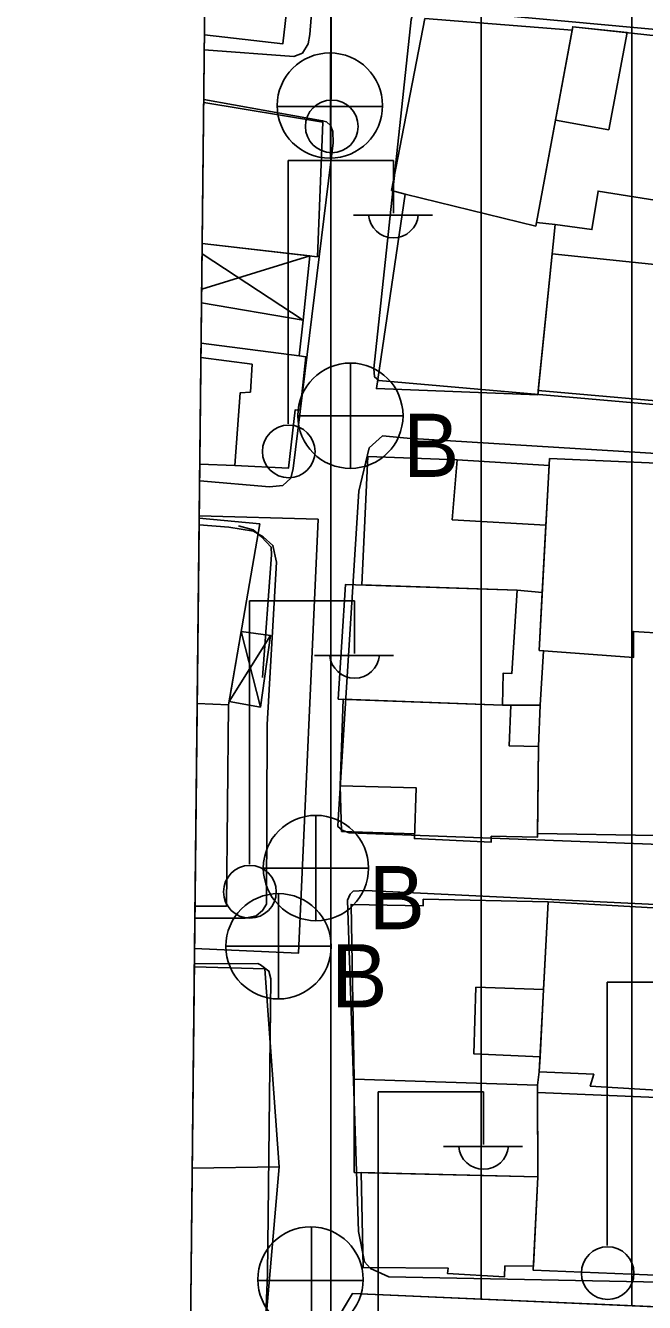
# Model space of a CAD drawing. Extents: x 417997 to 421451, y 4451742 to 4455216.
# Drawn here: x 419108.7 to 419149.9, y 4453272.8 to 4453357.6 of the extents above; entities that cross this region are included whole.
import ezdxf

# ---------------------------------------------------------------- set-up
doc = ezdxf.new("R2010")
doc.units = 0
for name, color, linetype in [('ADA', 7, 'Continuous'), ('B_Mesken', 7, 'Continuous'), ('B_Sundurma', 7, 'Continuous'), ('B_Teras', 7, 'Continuous'), ('Default', 7, 'Continuous'), ('PAFTALAMA', 7, 'Continuous'), ('PL_AYA_PARK_DINLENME', 7, 'Continuous'), ('PL_KON_MEV_350', 7, 'Continuous'), ('S_Elektrik_Diregi', 7, 'Continuous'), ('S_Rogar_Kapagi', 7, 'Continuous'), ('S_Rogar_Kapagi_Buski', 7, 'Continuous'), ('SN_3_DERECE_KAYNAK_KORUMA', 7, 'Continuous'), ('TR_ORTAYOGUNKONUT', 7, 'Continuous'), ('TR_PARKALANI', 7, 'Continuous'), ('Y_Lejant', 7, 'Continuous'), ('Yol_Sose', 7, 'Continuous')]:
    doc.layers.add(name, color=color, linetype=linetype)

# ---------------------------------------------------------------- blocks, each defined once
blk = doc.blocks.new('POINT_DISPLAY')
at = {"layer": 'Default'}
blk.add_line((0, 0), (0, 0), dxfattribs=at)

msp = doc.modelspace()

# ---------------------------------------------------------------- linework, layer by layer
at = {"layer": 'ADA'}
for p, q in [((419120.275, 4453325.058), (419128.18, 4453324.82)), ((419120.275, 4453325.058), (419128.18, 4453324.82)), ((419128.18, 4453324.82), (419126.869, 4453295.985)), ((419128.18, 4453324.82), (419126.869, 4453295.985)), ((419126.869, 4453295.985), (419119.967, 4453296.304)), ((419126.869, 4453295.985), (419119.967, 4453296.304)), ((419126.542, 4453266.823), (419130.474, 4453273.376)), ((419126.542, 4453266.823), (419130.474, 4453273.376)), ((419130.474, 4453273.376), (419204.854, 4453270.1)), ((419130.474, 4453273.376), (419204.854, 4453270.1))]:
    msp.add_line(p, q, dxfattribs=at)
at = {"layer": 'B_Mesken'}
for points in [[(419120.619, 4453357.017), (419125.839, 4453356.426), (419127.151, 4453368.016), (419120.744, 4453368.741)], [(419120.57, 4453352.52), (419128.489, 4453351.214), (419128.129, 4453342.265), (419120.47, 4453343.139)], [(419120.428, 4453339.208), (419127.174, 4453338.053), (419126.911, 4453335.685), (419127.357, 4453335.622), (419126.975, 4453332.07), (419126.662, 4453332.105), (419126.216, 4453328.224), (419122.634, 4453328.404), (419120.313, 4453328.491)], [(419120.275, 4453324.888), (419124.296, 4453324.508), (419122.219, 4453312.497), (419120.143, 4453312.572)], [(419119.999, 4453299.115), (419122.081, 4453299.107), (419122.219, 4453312.497), (419120.143, 4453312.572)], [(419119.955, 4453295.068), (419124.645, 4453294.943), (419125.583, 4453281.788), (419119.812, 4453281.703)], [(419119.812, 4453281.703), (419125.583, 4453281.788), (419124.465, 4453268.744), (419119.671, 4453268.551)]]:
    msp.add_lwpolyline(points, dxfattribs=at)
for points in [[(419135.275, 4453358.098), (419145.065, 4453357.319), (419142.694, 4453344.551), (419142.647, 4453344.301), (419133.972, 4453346.42), (419133.064, 4453346.671)], [(419153.835, 4453356.12), (419153.948, 4453356.603), (419145.108, 4453357.549), (419142.694, 4453344.551), (419143.935, 4453344.402), (419146.39, 4453344.076), (419146.798, 4453346.626), (419152.11, 4453345.787)], [(419133.972, 4453346.42), (419132.06, 4453333.506), (419142.788, 4453333.088), (419143.935, 4453344.402), (419142.694, 4453344.551), (419142.647, 4453344.301)], [(419142.818, 4453333.387), (419153.917, 4453332.408), (419154.597, 4453341.335), (419143.739, 4453342.469)], [(419131.476, 4453328.987), (419137.422, 4453328.782), (419143.535, 4453328.39), (419143.325, 4453324.434), (419143.087, 4453319.964), (419141.419, 4453320.107), (419131.074, 4453320.46)], [(419143.56, 4453328.858), (419151.713, 4453328.501), (419151.307, 4453317.234), (419149.147, 4453317.373), (419149.155, 4453315.64), (419142.883, 4453316.11)], [(419140.433, 4453312.465), (419142.944, 4453312.459), (419143.169, 4453316.089), (419142.883, 4453316.11), (419143.087, 4453319.964), (419141.419, 4453320.107), (419130.004, 4453320.497), (419129.516, 4453312.868)], [(419142.76, 4453303.948), (419150.601, 4453303.815), (419150.658, 4453306.262), (419151.079, 4453313.963), (419151.268, 4453315.601), (419151.307, 4453317.234), (419149.147, 4453317.373), (419149.155, 4453315.64), (419143.169, 4453316.089), (419142.944, 4453312.459), (419142.827, 4453309.715)], [(419129.74, 4453304.064), (419134.591, 4453303.917), (419134.578, 4453303.599), (419139.688, 4453303.374), (419139.687, 4453303.753), (419142.757, 4453303.687), (419142.827, 4453309.715), (419140.88, 4453309.768), (419140.985, 4453312.464), (419140.433, 4453312.465), (419129.853, 4453312.856), (419129.653, 4453307.117)], [(419143.481, 4453299.388), (419135.171, 4453299.575), (419135.171, 4453299.143), (419130.367, 4453299.226), (419130.566, 4453287.623), (419142.773, 4453287.213), (419142.885, 4453288.103), (419142.937, 4453289.093), (419143.174, 4453293.565)], [(419152.396, 4453298.887), (419152.327, 4453298.133), (419151.784, 4453286.809), (419146.279, 4453287.154), (419146.502, 4453287.936), (419142.885, 4453288.103), (419143.481, 4453299.388)], [(419130.566, 4453287.623), (419130.58, 4453281.412), (419142.792, 4453281.133), (419142.773, 4453287.213)], [(419151.177, 4453274.568), (419142.479, 4453274.915), (419142.792, 4453281.133), (419142.775, 4453286.724), (419151.762, 4453286.359)], [(419142.493, 4453275.195), (419140.598, 4453275.206), (419140.578, 4453274.483), (419136.783, 4453274.695), (419136.835, 4453275.044), (419131.171, 4453275.101), (419131.047, 4453281.401), (419142.792, 4453281.133)]]:
    msp.add_lwpolyline(points, close=True, dxfattribs=at)
at = {"layer": 'B_Sundurma'}
for p, q in [((419127.174, 4453338.053), (419120.463, 4453342.463)), ((419127.629, 4453342.322), (419120.438, 4453340.123)), ((419125.005, 4453317.099), (419122.255, 4453312.702)), ((419123.062, 4453317.371), (419124.343, 4453312.336))]:
    msp.add_line(p, q, dxfattribs=at)
msp.add_lwpolyline([(419120.47, 4453343.139), (419127.629, 4453342.322), (419127.174, 4453338.053), (419120.428, 4453339.208)], dxfattribs=at)
msp.add_lwpolyline([(419123.062, 4453317.371), (419125.005, 4453317.099), (419124.343, 4453312.336), (419122.255, 4453312.702)], close=True, dxfattribs=at)
at = {"layer": 'B_Teras'}
for points in [[(419143.956, 4453351.347), (419147.505, 4453350.706), (419148.725, 4453357.162), (419145.108, 4453357.549), (419145.065, 4453357.319)], [(419137.422, 4453328.782), (419143.535, 4453328.39), (419143.325, 4453324.434), (419137.099, 4453324.785)], [(419130.004, 4453320.497), (419129.516, 4453312.868), (419140.433, 4453312.465), (419140.478, 4453314.59), (419141.063, 4453314.583), (419141.419, 4453320.107)], [(419140.985, 4453312.464), (419140.88, 4453309.768), (419142.827, 4453309.715), (419142.757, 4453303.687), (419139.687, 4453303.753), (419139.688, 4453303.374), (419134.578, 4453303.599), (419134.709, 4453306.972), (419129.653, 4453307.117), (419129.853, 4453312.856), (419140.433, 4453312.465)], [(419143.174, 4453293.565), (419138.676, 4453293.718), (419138.525, 4453289.301), (419142.937, 4453289.093)]]:
    msp.add_lwpolyline(points, close=True, dxfattribs=at)
for points in [[(419120.428, 4453339.208), (419127.174, 4453338.053), (419126.911, 4453335.685), (419120.399, 4453336.525)], [(419120.389, 4453335.568), (419123.787, 4453335.125), (419123.676, 4453333.272), (419122.993, 4453333.217), (419122.634, 4453328.404), (419120.313, 4453328.491)]]:
    msp.add_lwpolyline(points, dxfattribs=at)
at = {"layer": 'PAFTALAMA'}
msp.add_line((419138.441, 4455021.891), (419108.72, 4452245.779), dxfattribs=at)
msp.add_line((419138.441, 4455021.891), (419108.72, 4452245.779), dxfattribs=at)
at = {"layer": 'PL_AYA_PARK_DINLENME'}
msp.add_line((419120.275, 4453325.058), (419119.967, 4453296.304), dxfattribs=at)
msp.add_line((419120.275, 4453325.058), (419119.967, 4453296.304), dxfattribs=at)
for points in [[(419119.967, 4453296.304), (419126.869, 4453295.985), (419128.18, 4453324.82), (419120.275, 4453325.058)], [(419119.967, 4453296.304), (419126.869, 4453295.985), (419128.18, 4453324.82), (419120.275, 4453325.058)], [(419204.854, 4453270.1), (419130.474, 4453273.376), (419126.542, 4453266.823), (419119.651, 4453266.808)], [(419204.854, 4453270.1), (419130.474, 4453273.376), (419126.542, 4453266.823), (419119.651, 4453266.808)]]:
    msp.add_lwpolyline(points, dxfattribs=at)
at = {"layer": 'PL_KON_MEV_350'}
for p, q in [((419121.986, 4453484.87), (419120.275, 4453325.058)), ((419121.986, 4453484.87), (419120.275, 4453325.058)), ((419119.967, 4453296.304), (419119.651, 4453266.808)), ((419119.967, 4453296.304), (419119.651, 4453266.808))]:
    msp.add_line(p, q, dxfattribs=at)
for points in [[(419120.275, 4453325.058), (419128.18, 4453324.82), (419126.869, 4453295.985), (419119.967, 4453296.304)], [(419120.275, 4453325.058), (419128.18, 4453324.82), (419126.869, 4453295.985), (419119.967, 4453296.304)], [(419119.651, 4453266.808), (419126.542, 4453266.823), (419130.474, 4453273.376), (419204.854, 4453270.1), (419206.82, 4453297.624), (419224.499, 4453296.052)], [(419119.651, 4453266.808), (419126.542, 4453266.823), (419130.474, 4453273.376), (419204.854, 4453270.1), (419206.82, 4453297.624), (419224.499, 4453296.052)]]:
    msp.add_lwpolyline(points, dxfattribs=at)
at = {"layer": 'S_Elektrik_Diregi'}
for p, q in [((419129.05, 4453352.766), (419129.05, 4453370.266)), ((419126.187, 4453331.166), (419126.187, 4453348.666)), ((419126.187, 4453348.666), (419133.187, 4453348.666)), ((419133.187, 4453345.166), (419133.187, 4453348.666)), ((419130.527, 4453345.026), (419135.777, 4453345.026)), ((419123.605, 4453301.904), (419123.605, 4453319.404)), ((419123.605, 4453319.404), (419130.605, 4453319.404)), ((419130.605, 4453315.904), (419130.605, 4453319.404)), ((419127.945, 4453315.764), (419133.195, 4453315.764)), ((419147.397, 4453276.56), (419147.397, 4453294.06)), ((419147.397, 4453294.06), (419154.397, 4453294.06)), ((419132.18, 4453269.27), (419132.18, 4453286.77)), ((419132.18, 4453286.77), (419139.18, 4453286.77)), ((419139.18, 4453283.27), (419139.18, 4453286.77)), ((419136.52, 4453283.13), (419141.771, 4453283.13))]:
    msp.add_line(p, q, dxfattribs=at)
for centre in [(419129.086, 4453350.931), (419126.223, 4453329.33), (419123.641, 4453300.068), (419147.433, 4453274.725)]:
    msp.add_circle(centre, 1.75, dxfattribs=at)
for centre in [(419133.188, 4453345.179), (419130.606, 4453315.917), (419139.181, 4453283.283)]:
    msp.add_arc(centre, 1.658, 184.83843, 355.14641, dxfattribs=at)
at = {"layer": 'S_Rogar_Kapagi'}
for p, q in [((419129.012, 4453348.783), (419129.012, 4453355.783)), ((419125.442, 4453352.248), (419132.442, 4453352.248)), ((419127.728, 4453270.775), (419127.728, 4453277.775)), ((419124.158, 4453274.24), (419131.158, 4453274.24))]:
    msp.add_line(p, q, dxfattribs=at)
for centre in [(419128.959, 4453352.312), (419127.674, 4453274.303)]:
    msp.add_circle(centre, 3.5, dxfattribs=at)
at = {"layer": 'S_Rogar_Kapagi_Buski'}
for p, q in [((419130.324, 4453335.204), (419130.324, 4453328.204)), ((419126.824, 4453331.704), (419133.824, 4453331.704)), ((419128.034, 4453305.144), (419128.034, 4453298.144)), ((419124.534, 4453301.644), (419131.534, 4453301.644)), ((419125.544, 4453299.944), (419125.544, 4453292.944)), ((419122.044, 4453296.444), (419129.044, 4453296.444))]:
    msp.add_line(p, q, dxfattribs=at)
for centre in [(419130.324, 4453331.704), (419128.034, 4453301.644), (419125.544, 4453296.444)]:
    msp.add_circle(centre, 3.5, dxfattribs=at)
at = {"layer": 'SN_3_DERECE_KAYNAK_KORUMA'}
msp.add_line((419126.495, 4453906.073), (419108.72, 4452245.779), dxfattribs=at)
msp.add_line((419126.495, 4453906.073), (419108.72, 4452245.779), dxfattribs=at)
at = {"layer": 'TR_ORTAYOGUNKONUT'}
for p, q in [((419149.029, 4453272.559), (419149.029, 4453481.281)), ((419149.029, 4453272.559), (419149.029, 4453481.281)), ((419139.029, 4453272.999), (419139.029, 4453398.909)), ((419139.029, 4453272.999), (419139.029, 4453398.909)), ((419129.029, 4453270.969), (419129.029, 4453388.821)), ((419129.029, 4453270.969), (419129.029, 4453388.821))]:
    msp.add_line(p, q, dxfattribs=at)
at = {"layer": 'Y_Lejant'}
msp.add_lwpolyline([(419138.442, 4455021.89), (421266.409, 4454999.402), (421237.471, 4452223.294), (419108.722, 4452245.778)], close=True, dxfattribs=at)
at = {"layer": 'Yol_Sose'}
for points in [[(419120.608, 4453356.016), (419126.565, 4453355.574), (419127.129, 4453355.79), (419127.505, 4453356.42), (419127.636, 4453357.031), (419128.947, 4453374.008), (419129.753, 4453391.042), (419130.99, 4453409.639), (419132.768, 4453428.473), (419133.802, 4453449.621), (419133.926, 4453467.614), (419134.949, 4453488.384), (419134.514, 4453508.438), (419133.948, 4453511.201), (419130.238, 4453522.28), (419127.272, 4453539.872), (419125.575, 4453557.294), (419122.988, 4453576.311), (419122.968, 4453576.497)], [(419158.328, 4453331.754), (419132.222, 4453334.038), (419131.934, 4453334.279), (419131.888, 4453334.846), (419134.356, 4453358.025), (419134.443, 4453358.246), (419134.838, 4453358.601), (419135.41, 4453358.758), (419158.595, 4453356.64)], [(419120.573, 4453352.721), (419128.478, 4453351.307), (419128.742, 4453351.228), (419129.005, 4453350.999), (419129.152, 4453350.582), (419129.183, 4453349.828), (419126.516, 4453328.195), (419126.359, 4453327.556), (419125.825, 4453327.074), (419124.954, 4453326.972), (419120.301, 4453327.368)], [(419158.02, 4453302.937), (419130.241, 4453303.981), (419129.767, 4453304.154), (419129.496, 4453304.401), (419129.5, 4453304.849), (419130.89, 4453326.691), (419131.575, 4453329.57), (419132.464, 4453330.375), (419134.095, 4453330.212), (419158.235, 4453328.718)], [(419119.99, 4453298.324), (419120.672, 4453298.305), (419123.336, 4453298.324), (419124.061, 4453298.467), (419124.481, 4453298.815), (419124.749, 4453299.244), (419124.788, 4453311.182), (419125.408, 4453321.964), (419125.167, 4453323.081), (419124.531, 4453323.644), (419123.878, 4453324.037), (419122.233, 4453324.305), (419120.27, 4453324.446)], [(419122.878, 4453324.379), (419123.864, 4453324.115), (419124.406, 4453323.663), (419125.06, 4453322.969), (419125.083, 4453322.451), (419124.484, 4453314.296)], [(419157.71, 4453273.998), (419132.879, 4453274.477), (419131.658, 4453275.031), (419131.273, 4453275.481), (419130.859, 4453277.49), (419130.136, 4453299.511), (419130.308, 4453299.906), (419130.515, 4453300.1), (419131.316, 4453300.157), (419157.976, 4453298.858)], [(419119.958, 4453295.283), (419124.161, 4453295.294), (419124.357, 4453295.21), (419124.901, 4453294.798), (419125.043, 4453294.276), (419124.804, 4453274.663)], [(419124.804, 4453274.663), (419124.607, 4453269.813), (419124.557, 4453269.496), (419123.937, 4453268.796), (419119.671, 4453268.518)]]:
    msp.add_lwpolyline(points, dxfattribs=at)

# ---------------------------------------------------------------- block references
at = {"layer": 'TR_PARKALANI', "xscale": 0.1, "yscale": 0.10000000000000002}
for p in [(419121.928, 4453312.779), (419121.928, 4453312.779), (419130.907, 4453273.156), (419130.907, 4453273.156)]:
    msp.add_blockref('POINT_DISPLAY', p, dxfattribs=at)

# ---------------------------------------------------------------- texts
at = {"layer": 'S_Rogar_Kapagi_Buski'}
for p in [(419133.824, 4453327.639), (419131.534, 4453297.579), (419129.044, 4453292.379)]:
    msp.add_text('B', height=4.2, dxfattribs=at).set_placement(p)

doc.saveas('drawing.dxf')
